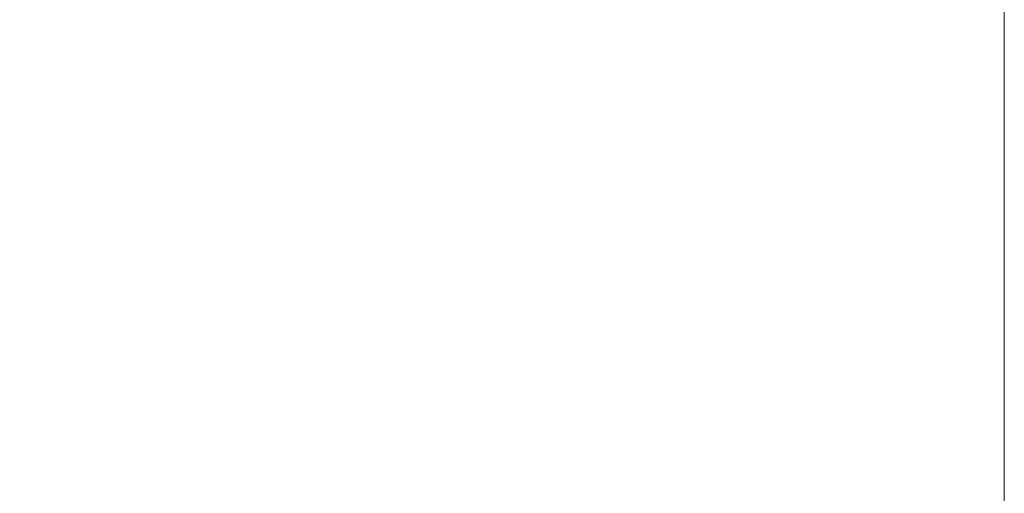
# Model space of a CAD drawing. Header units: millimetres. Extents: x 399 to 6233, y -1870 to 1602.
# Tile 362 of 656: x 4320 to 4336, y 720 to 728. Entities that reach past the tile are written whole.
import ezdxf

# ---------------------------------------------------------------- set-up
doc = ezdxf.new("R2010")
doc.units = ezdxf.units.MM
doc.layers.add('AM_5', color=3, linetype='Continuous', lineweight=25)
doc.styles.add('尺寸標註', font='romans.shx', dxfattribs={"bigfont": 'CHINESET.SHX'})
doc.dimstyles.new('複本(2) CNS2-1$0', dxfattribs={"dimtxt": 2.75, "dimasz": 2.2, "dimexe": 1, "dimexo": 1, "dimgap": 1, "dimtad": 1, "dimtoh": 1, "dimdsep": 46, "dimtxsty": '尺寸標註', "dimcen": 0, "dimclrd": 2, "dimclre": 2, "dimclrt": 3, "dimadec": 0, "dimazin": 2, "dimtp": 0.1, "dimtm": 0.1, "dimtfac": 0.71, "dimtmove": 0, "dimatfit": 0, "dimfxl": 0, "dimlwd": 13, "dimlwe": 13, "dimarcsym": 0})

# ---------------------------------------------------------------- blocks, each defined once
blk = doc.blocks.new('*D153')
at = {"layer": 'AM_5', "color": 2, "lineweight": 13}
for p, q in [((4305.689, 713.501), (4305.689, 746.247)), ((4336.259, 719.351), (4336.259, 746.247)), ((4307.889, 745.247), (4334.059, 745.247))]:
    blk.add_line(p, q, dxfattribs=at)
at = {"layer": 'AM_5', "color": 2, "lineweight": -2}
for points in [[(4307.889, 745.614), (4307.889, 744.881), (4305.689, 745.247)], [(4334.059, 745.614), (4334.059, 744.881), (4336.259, 745.247)]]:
    blk.add_solid(points, dxfattribs=at)
at = {"layer": 'Defpoints', "color": 0, "lineweight": -2}
for p in [(4336.259, 745.247), (4336.259, 718.351), (4305.689, 712.501)]:
    blk.add_point(p, dxfattribs=at)
at = {"layer": 'AM_5', "color": 3, "insert": (4320.974, 747.622), "char_height": 2.75, "attachment_point": 5, "style": '尺寸標註'}
blk.add_mtext('30.6 REF.', dxfattribs=at)

msp = doc.modelspace()

# ---------------------------------------------------------------- dimensions: what is measured, and where the dimension line sits
at = {"layer": 'AM_5'}
dim = msp.add_linear_dim(base=(4336.259, 745.247), p1=(4305.689, 712.501), p2=(4336.259, 718.351), text='<> REF.', dimstyle='複本(2) CNS2-1$0', override={"dimdec": 1, "dimtix": 1}, dxfattribs=at)
dim.commit()
dim.dimension.update_dxf_attribs({"geometry": '*D153', "text_midpoint": (4320.974, 745.247), "dimtype": 160})

doc.saveas('drawing.dxf')
